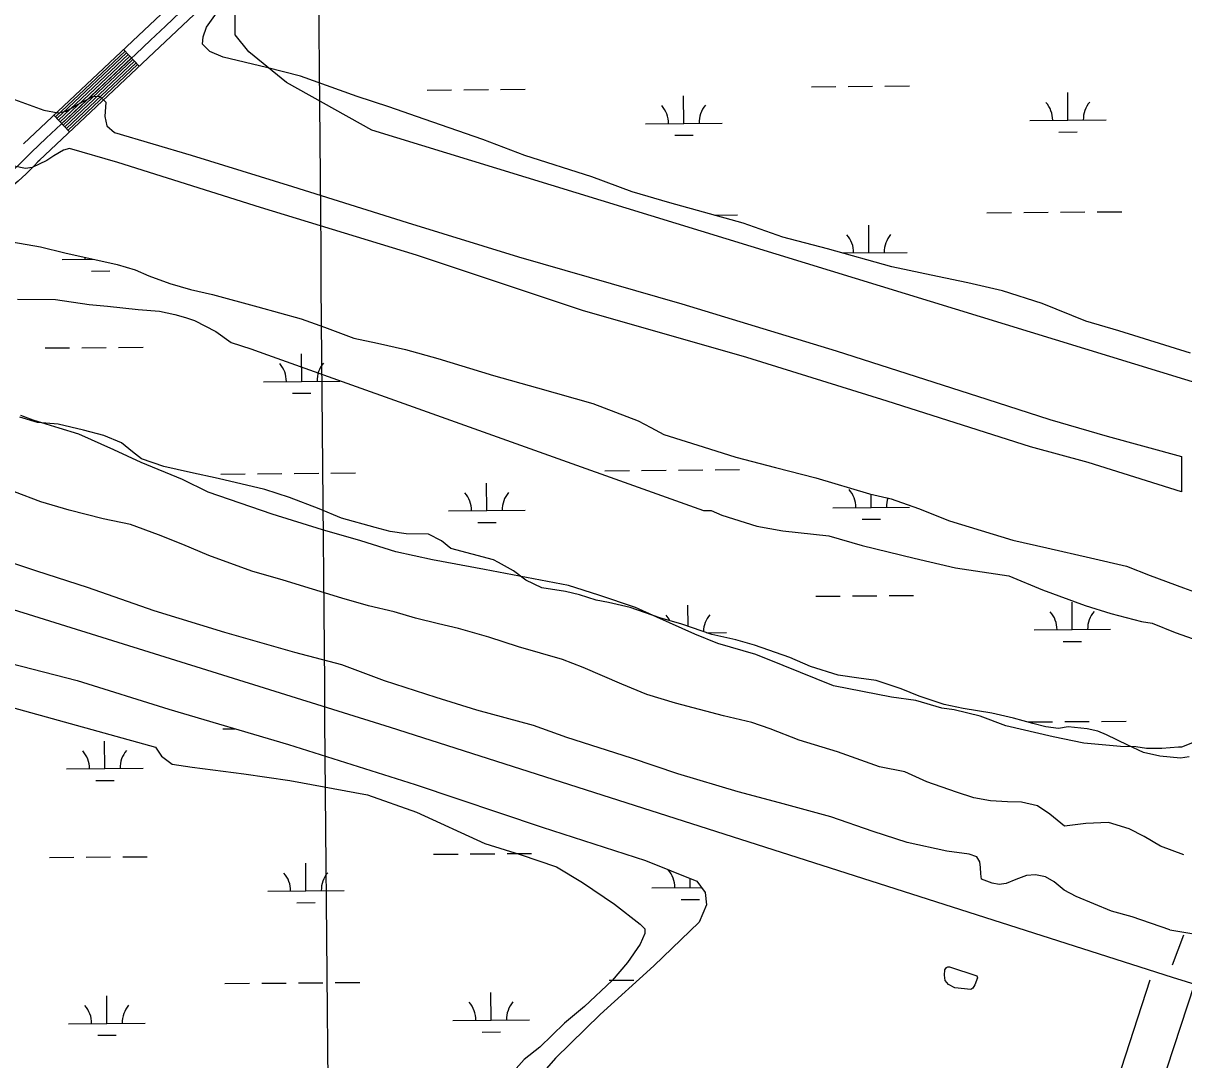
# Model space of a CAD drawing. Extents: x 3568792 to 3606828, y 529143 to 554785.
# Drawn here: x 3586451 to 3587967, y 542220 to 543574 of the extents above; entities that cross this region are included whole.
import ezdxf

# ---------------------------------------------------------------- set-up
doc = ezdxf.new("R2010")
doc.units = 0
for name, color, linetype in [('V-GRID-MAJR', 7, 'Continuous'), ('V-LEVE-TOET', 7, 'Continuous'), ('V-ROAD-CNTR', 7, 'Continuous'), ('V-SITE-VEGE', 7, 'Continuous'), ('V-TOPO-SHOR', 7, 'Continuous'), ('V-WETL-SWMP', 7, 'Continuous')]:
    doc.layers.add(name, color=color, linetype=linetype)

msp = doc.modelspace()

# ---------------------------------------------------------------- linework, layer by layer
at = {"layer": 'V-GRID-MAJR'}
msp.add_spline([(3586912.77, 534664.873), (3586861.669, 540722.205), (3586810.539, 546783.005), (3586759.409, 552843.8200000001), (3586759.38, 552847.2710000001)], degree=3, dxfattribs=at)
at = {"layer": 'V-LEVE-TOET'}
msp.add_line((3587964.055, 543008.138), (3587964.19, 542961.9890000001), dxfattribs=at)
for points in [[(3586391.484, 543491.759), (3586477.93, 543460.4230000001), (3586496.735, 543456.957), (3586507.247, 543458.8740000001), (3586523.123, 543468.035), (3586542.157, 543478.191), (3586550.935, 543478.748), (3586559.182, 543470.7490000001), (3586557.8140000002, 543451.907), (3586560.2290000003, 543439.816), (3586570.561, 543431.255), (3586670.663, 543401.78), (3586803.054, 543360.753), (3586952.634, 543313.667), (3587098.056, 543268.748), (3587311.3200000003, 543207.48), (3587513.048, 543145.885), (3587710.037, 543082.796), (3587792.312, 543056.453), (3587867.0470000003, 543034.732), (3587964.055, 543008.138)], [(3587964.19, 542961.9890000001), (3587842.357, 543000.296), (3587766.816, 543020.85), (3587579.811, 543080.287), (3587396.345, 543137.379), (3587181.512, 543198.676), (3586964.768, 543271.007), (3586760.953, 543333.164), (3586574.894, 543391.872), (3586511.806, 543410.238), (3586503.913, 543408.276), (3586491.207, 543400.633), (3586482.196, 543394.5), (3586462.654, 543385.4), (3586454.245, 543383.973), (3586439.481, 543387.196)]]:
    msp.add_lwpolyline(points, dxfattribs=at)
at = {"layer": 'V-ROAD-CNTR'}
for p, q in [((3586602.670756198, 543517.7869381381), (3586582.0897973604, 543539.6138944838)), ((3586511.7249380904, 543432.0331096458), (3586491.143979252, 543453.86106599))]:
    msp.add_line(p, q, dxfattribs=at)
for points in [[(3587067.376826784, 544008.2399572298), (3586811.0073395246, 543755.46046279), (3586451.452058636, 543416.435140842)], [(3587088.440784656, 543986.877999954), (3586831.8312978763, 543733.862505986), (3586472.032017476, 543394.6071844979)], [(3586584.148793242, 543537.4318988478), (3586493.201975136, 543451.6780703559)], [(3586586.2067891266, 543535.248903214), (3586495.25997102, 543449.4950747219)], [(3586588.2647850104, 543533.06590758), (3586497.317966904, 543447.312079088)], [(3586590.3227808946, 543530.8839119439), (3586499.3759627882, 543445.130083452)], [(3586592.3807767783, 543528.7009163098), (3586501.433958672, 543442.9470878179)], [(3586594.438772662, 543526.517920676), (3586503.491954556, 543440.7640921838)], [(3586596.4967685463, 543524.3359250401), (3586505.5499504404, 543438.5820965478)], [(3586598.55476443, 543522.1529294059), (3586507.6079463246, 543436.399100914)], [(3586600.6127603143, 543519.9699337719), (3586509.6659422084, 543434.21610528)], [(3586472.67501619, 543395.2511832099), (3586470.274020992, 543392.6951883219), (3586465.256031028, 543387.4801987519), (3586460.152041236, 543382.4062089), (3586455.001051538, 543377.41121889), (3586449.752062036, 543372.488228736), (3586444.3380728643, 543367.605238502), (3586438.8880837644, 543362.9072478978), (3586433.4180947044, 543358.2952571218), (3586427.7871059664, 543353.729266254), (3586422.1361172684, 543349.2952751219), (3586416.3461288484, 543344.9172838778), (3586410.481140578, 543340.693292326), (3586404.643152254, 543336.5853005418), (3586398.6331642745, 543332.513308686), (3586392.5491764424, 543328.5923165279), (3586386.49518855, 543324.787324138), (3586380.30520093, 543321.0423316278), (3586374.11021332, 543317.4873387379)], [(3590287.764385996, 541602.332769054), (3589541.677878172, 541836.131301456), (3588956.762048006, 542016.872939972), (3587952.539056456, 542327.535318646), (3586930.7940999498, 542654.0176656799), (3586191.109579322, 542885.04220363)], [(3587952.5302833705, 542344.3174330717), (3587967.268249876, 542383.5457478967)], [(3587922.6871161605, 542324.3793249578), (3587666.6656282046, 541535.5219026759)], [(3587909.6071423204, 542101.050771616), (3587981.119999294, 542318.69333633)]]:
    msp.add_lwpolyline(points, dxfattribs=at)
for centre, radius, start, end in [((3567200.360905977, 564068.5730056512), 28248.23029113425, 312.9892892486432, 314.72253369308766), ((3586170.377187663, 543677.0624574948), 398.2814969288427, 299.52377311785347, 317.0169147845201)]:
    msp.add_arc(centre, radius, start, end, dxfattribs=at)
at = {"layer": 'V-SITE-VEGE'}
for p, q in [((3586728.179, 543558.893), (3586728.179, 543590.084)), ((3586745.99, 543536.6140000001), (3586728.179, 543558.893)), ((3586794.97, 543496.513), (3586745.99, 543536.6140000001)), ((3586906.287, 543434.132), (3586794.97, 543496.513)), ((3588896.651, 542823.691), (3586906.287, 543434.132))]:
    msp.add_line(p, q, dxfattribs=at)
for points in [[(3586443.495, 543213.555), (3586493.427, 543213.1), (3586537.3140000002, 543206.71), (3586561.265, 543204.4940000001), (3586601.174, 543200.136), (3586629.119, 543197.887), (3586649.057, 543193.71), (3586663.003, 543189.587), (3586674.949, 543185.485), (3586702.782, 543171.247), (3586722.631, 543157.085), (3586748.524, 543148.862), (3586770.421, 543140.67), (3587339.861, 542937.74), (3587349.847, 542937.65), (3587363.776, 542931.531), (3587409.588, 542917.131), (3587443.486, 542910.832), (3587503.3510000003, 542904.294), (3587547.184, 542891.91), (3587614.949, 542875.3150000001), (3587668.768, 542862.841), (3587738.5840000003, 542852.22), (3587782.362, 542833.843), (3587838.107, 542813.361), (3587871.969, 542803.066), (3587911.825, 542792.715), (3587925.788, 542790.591), (3587955.64, 542778.334), (3587979.536, 542770.128)], [(3587978.301, 542634.309), (3587964.264, 542628.443), (3587960.27, 542628.48), (3587938.281, 542626.684), (3587918.307, 542626.8640000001), (3587904.341, 542628.99), (3587884.3710000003, 542629.17), (3587836.473, 542633.6), (3587796.596, 542641.954), (3587734.808, 542656.4990000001), (3587700.961, 542668.791), (3587667.078, 542677.089), (3587651.1180000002, 542679.231), (3587617.255, 542689.527), (3587585.335, 542693.811), (3587509.563, 542708.483), (3587443.8850000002, 542735.0480000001), (3587408.062, 542749.353), (3587358.254, 542763.791), (3587328.4050000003, 542776.049), (3587278.669, 542798.4720000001), (3587250.816, 542810.711), (3587203.026, 542827.126), (3587163.1890000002, 542839.471), (3587053.5160000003, 542860.4450000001), (3586985.715, 542873.046), (3586937.872, 542883.468), (3586892.06, 542897.868), (3586842.255, 542912.302), (3586776.522, 542932.8740000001), (3586692.8880000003, 542961.599), (3586659.079, 542977.887), (3586605.35, 543000.35), (3586569.543, 543016.654), (3586523.787, 543037.046), (3586497.894, 543045.2710000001), (3586464.0300000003, 543055.566), (3586448.107, 543061.704)], [(3586376.875, 542696.809), (3586623.944, 542628.6460000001), (3586631.825, 542616.587), (3586645.714, 542606.474), (3586671.644, 542602.243), (3586739.482, 542593.637), (3586799.329, 542585.101), (3586901.028, 542566.2), (3586964.7430000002, 542543.65), (3587054.262, 542502.884), (3587100.071, 542488.487), (3587147.863, 542472.072), (3587181.637, 542451.791), (3587223.326, 542423.444), (3587257.044, 542397.1730000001), (3587262.981, 542391.125), (3587262.926, 542385.133), (3587256.809, 542371.206), (3587240.611, 542347.384), (3587220.4220000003, 542323.596), (3587184.16, 542289.97), (3587157.9930000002, 542268.235), (3587125.747, 542236.569), (3587105.627, 542220.77), (3587077.375, 542189.067)]]:
    msp.add_lwpolyline(points, dxfattribs=at)
at = {"layer": 'V-TOPO-SHOR'}
for points in [[(3587967.291, 542487.856), (3587936.5670000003, 542499.171), (3587915.19, 542511.799), (3587895.734, 542521.941), (3587868.884, 542530.246), (3587838.926, 542528.789), (3587811.3910000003, 542525.328), (3587792.025, 542540.8690000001), (3587776.018, 542551.934), (3587754.9990000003, 542556.704), (3587736.848, 542557.011), (3587714.791, 542558.365), (3587692.773, 542562.172), (3587670.3310000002, 542569.911), (3587631.302, 542583.328), (3587602.566, 542596.081), (3587569.807, 542603.013), (3587514.6890000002, 542622.59), (3587464.892, 542637.661), (3587426.869, 542652.534), (3587402.964, 542660.787), (3587365.8140000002, 542669.268), (3587303.288, 542686.025), (3587265.697, 542697.455), (3587233.046, 542710.765), (3587182.382, 542732.719), (3587155.568, 542742.988), (3587097.947, 542759.6630000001), (3587059.392, 542772.09), (3587019.839, 542783.553), (3586993.44, 542789.397), (3586963.631, 542796.77), (3586935.8030000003, 542805.091), (3586902.079, 542813.0210000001), (3586867.406, 542822.929), (3586790.77, 542846.797), (3586749.7460000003, 542858.284), (3586693.662, 542878.858), (3586659.557, 542893.174), (3586627.876, 542905.976), (3586591.301, 542919.351), (3586555.606, 542926.824), (3586511.1380000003, 542937.88), (3586474.0300000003, 542948.812), (3586439.907, 542962.1460000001)], [(3587948.955, 542390.027), (3587899.664, 542407.058), (3587872.79, 542414.384), (3587826.474, 542433.328), (3587810.914, 542441.936), (3587797.8370000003, 542452.465), (3587786.657, 542459.037), (3587773.45, 542461.713), (3587761.6550000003, 542460.929), (3587747.823, 542455.764), (3587734.974, 542450.583), (3587726.114, 542449.26), (3587716.8140000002, 542450.888), (3587702.667, 542456.036), (3587701.802, 542462.924), (3587701.452, 542471.273), (3587700.594, 542478.65), (3587696.7770000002, 542485.0970000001), (3587686.528, 542488.706), (3587657.633, 542492.63), (3587605.79, 542503.814), (3587561.365, 542518.31), (3587506.218, 542537.403), (3587438.786, 542555.723), (3587385.036, 542570.3740000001), (3587306.401, 542593.791), (3587245.872, 542613.958), (3587161.407, 542640.909), (3587117.498, 542656.867), (3587043.71, 542676.768), (3586990.487, 542693.375), (3586923.114, 542715.129), (3586867.509, 542736.1950000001), (3586805.923, 542751.96), (3586714.5700000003, 542778.045), (3586622.2770000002, 542806.603), (3586534.924, 542837.04), (3586469.015, 542858.278), (3586398.238, 542882.053)], [(3587948.955, 542390.027), (3588006.035, 542380.541), (3588057.681, 542362.611), (3588151.5640000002, 542333.351), (3588251.062, 542303.149), (3588388.026, 542258.109)], [(3587661.0700000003, 542341.447), (3587696.9080000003, 542330.031), (3587697.518, 542327.401), (3587694.0870000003, 542318.2880000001), (3587691.39, 542313.747), (3587688.738, 542311.826), (3587668.1410000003, 542314.1410000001), (3587659.7, 542318.542), (3587655.204, 542323.858), (3587654.338, 542330.752), (3587655.11, 542337.617), (3587657.129, 542340.859), (3587658.782, 542341.813), (3587661.0700000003, 542341.447)]]:
    msp.add_lwpolyline(points, dxfattribs=at)
at = {"layer": 'V-WETL-SWMP'}
for p, q in [((3586690.7249761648, 543568.8490017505), (3586705.8319757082, 543590.2210017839)), ((3586686.0869762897, 543556.1480017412), (3586690.7249761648, 543568.8490017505)), ((3586685.4299762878, 543546.3290017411), (3586686.0869762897, 543556.1480017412)), ((3586695.099975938, 543536.8260017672), (3586685.4299762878, 543546.3290017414)), ((3586712.181975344, 543529.6570018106), (3586695.099975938, 543536.826001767)), ((3586768.9669733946, 543515.9180019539), (3586712.181975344, 543529.6570018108)), ((3586813.508971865, 543504.8440020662), (3586768.9669733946, 543515.9180019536)), ((3586887.27596931, 543478.0390022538), (3586813.508971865, 543504.8440020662)), ((3586978.7258127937, 543486.6391393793), (3587010.724673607, 543486.9090878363)), ((3587026.7241040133, 543487.0440620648), (3587058.7229648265, 543487.3140105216)), ((3587074.7223952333, 543487.4489847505), (3587106.7212560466, 543487.7189332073)), ((3587480.6159450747, 543490.8731796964), (3587512.6148058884, 543491.1431281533)), ((3587528.6142362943, 543491.278102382), (3587560.6130971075, 543491.5480508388)), ((3587576.612527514, 543491.6830250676), (3587608.6113883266, 543491.9529735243)), ((3586928.8279678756, 543464.5580023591), (3586887.27596931, 543478.0390022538)), ((3587313.949570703, 543443.0354984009), (3587313.6458787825, 543479.0342174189)), ((3587815.839702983, 543447.2695387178), (3587815.536011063, 543483.2682577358)), ((3586974.760966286, 543448.545002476), (3586928.8279678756, 543464.5580023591)), ((3587051.484963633, 543422.1820026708), (3586974.760966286, 543448.545002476)), ((3587263.9513506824, 543442.6137039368), (3587363.947790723, 543443.4572928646)), ((3587765.8414829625, 543446.8477442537), (3587865.8379230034, 543447.6913331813)), ((3587302.0801720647, 543427.5038168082), (3587326.079317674, 543427.7062781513)), ((3587803.9703043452, 543431.737857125), (3587827.969449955, 543431.9403184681)), ((3587106.179961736, 543401.10500281), (3587051.484963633, 543422.1820026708)), ((3587193.6899587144, 543373.0850030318), (3587106.179961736, 543401.10500281)), ((3587246.4439568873, 543353.517003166), (3587193.6899587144, 543373.0850030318)), ((3587295.849955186, 543339.4110032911), (3587246.4439568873, 543353.5170031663)), ((3587391.7379518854, 543312.7240035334), (3587295.849955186, 543339.4110032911)), ((3587353.752105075, 543323.2960075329), (3587384.1160141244, 543323.5521632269)), ((3587710.012411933, 543326.3014870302), (3587742.011272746, 543326.5714354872)), ((3587758.0107031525, 543326.7064097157), (3587790.0095639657, 543326.9763581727)), ((3587806.0089943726, 543327.1113324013), (3587838.007855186, 543327.3812808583)), ((3587854.007285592, 543327.5162550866), (3587886.0061464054, 543327.7862035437)), ((3587443.533950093, 543294.6460036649), (3587391.7379518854, 543312.7240035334)), ((3587555.853969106, 543274.2571715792), (3587555.5502771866, 543310.2558905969)), ((3587501.7679480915, 543279.4090038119), (3587443.533950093, 543294.6460036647)), ((3587585.9129451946, 543255.8690040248), (3587501.7679480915, 543279.4090038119)), ((3587521.2276284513, 543273.965057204), (3587605.8521891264, 543274.6789660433)), ((3586502.09831429, 543265.3976488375), (3586542.4561687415, 543265.7381153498)), ((3586540.227150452, 543250.2877986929), (3586564.226290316, 543250.4902599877)), ((3587645.170916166, 543243.0720061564), (3587585.9129451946, 543255.869004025)), ((3587684.848905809, 543235.0290069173), (3587645.170916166, 543243.0720061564)), ((3587730.3819042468, 543224.4300070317), (3587684.848905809, 543235.029006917)), ((3587782.2029024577, 543207.8260071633), (3587730.3819042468, 543224.4300070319)), ((3587839.3219004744, 543184.7430073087), (3587782.2029024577, 543207.826007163)), ((3587882.363898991, 543172.2200074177), (3587839.3219004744, 543184.7430073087)), ((3587975.7538957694, 543143.1170076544), (3587882.363898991, 543172.2200074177)), ((3586479.6651030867, 543149.7725662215), (3586511.663956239, 543150.0425146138)), ((3586527.6633828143, 543150.1774888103), (3586559.662235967, 543150.4474372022)), ((3586575.661662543, 543150.5824113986), (3586607.6605156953, 543150.8523597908)), ((3586814.8888526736, 543106.169036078), (3586814.5851050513, 543142.1676686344)), ((3586764.890644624, 543105.747241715), (3586864.887060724, 543106.5908304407)), ((3586803.019480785, 543090.6373915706), (3586827.018620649, 543090.839852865)), ((3586709.0617729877, 542985.2012729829), (3586741.0606261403, 542985.471221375)), ((3586757.060052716, 542985.6061955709), (3586789.058905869, 542985.8761439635)), ((3586805.0583324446, 542986.0111181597), (3586837.057185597, 542986.2810665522)), ((3586853.056612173, 542986.4160407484), (3586885.0554653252, 542986.6859891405)), ((3587210.9517851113, 542989.4353122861), (3587242.950638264, 542989.7052606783)), ((3587258.9500648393, 542989.8402348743), (3587290.9489179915, 542990.1101832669)), ((3587306.9483445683, 542990.2451574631), (3587338.9471977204, 542990.5151058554)), ((3587354.9466242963, 542990.6500800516), (3587386.9454774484, 542990.9200284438)), ((3587056.7934578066, 542937.3911190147), (3587056.4897101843, 542973.3897515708)), ((3587558.68346993, 542941.6251583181), (3587558.537988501, 542958.8668817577)), ((3587508.68526188, 542941.203363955), (3587608.681677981, 542942.046952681)), ((3587006.7952497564, 542936.9693246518), (3587106.791665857, 542937.8129133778)), ((3587546.8140980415, 542926.0935138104), (3587570.8132379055, 542926.295975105)), ((3587044.9240859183, 542921.8594745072), (3587068.9232257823, 542922.0619358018)), ((3587486.252050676, 542825.5782813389), (3587518.2509038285, 542825.8482297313)), ((3587534.2503304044, 542825.9832039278), (3587566.2491835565, 542826.2531523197)), ((3587582.248610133, 542826.3881265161), (3587614.2474632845, 542826.6580749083)), ((3587319.5130707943, 542786.3588040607), (3587319.2820405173, 542813.7393444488)), ((3587821.4758002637, 542781.9747511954), (3587821.172052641, 542817.9733837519)), ((3587344.268669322, 542777.9489413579), (3587369.58399619, 542778.1625062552)), ((3587771.477592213, 542781.5529568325), (3587871.474008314, 542782.3965455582)), ((3587809.6064283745, 542766.443106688), (3587833.6055682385, 542766.6455679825)), ((3586711.8440143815, 542652.5083210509), (3586727.5900015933, 542652.6411571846)), ((3587763.6470003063, 542661.4119106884), (3587795.6458534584, 542661.681859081)), ((3587811.6452800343, 542661.8168332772), (3587843.6441331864, 542662.0867816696)), ((3587859.643559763, 542662.2217558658), (3587891.6424129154, 542662.491704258)), ((3586557.6855675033, 542600.4640103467), (3586557.3818780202, 542636.4627259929)), ((3586507.6873472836, 542600.0422158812), (3586607.6837877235, 542600.8858048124)), ((3586545.816167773, 542584.932330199), (3586569.8153134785, 542585.1347915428)), ((3586485.253943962, 542484.416866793), (3586517.2528049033, 542484.6868152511)), ((3586533.2522353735, 542484.8217894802), (3586565.251096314, 542485.0917379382)), ((3586581.250526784, 542485.2267121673), (3586613.249387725, 542485.4966606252)), ((3586987.1440782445, 542488.6509071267), (3587019.1429391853, 542488.9208555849)), ((3587035.142369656, 542489.0558298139), (3587067.141230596, 542489.3257782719)), ((3587083.140661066, 542489.460752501), (3587115.139522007, 542489.730700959)), ((3586820.4777000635, 542440.8132301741), (3586820.17401058, 542476.8119458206)), ((3587322.367834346, 542445.0472705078), (3587322.2655818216, 542457.1680707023)), ((3586770.4794798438, 542440.3914357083), (3586870.4759202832, 542441.2350246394)), ((3587272.369614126, 542444.625476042), (3587337.2863316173, 542445.1731257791)), ((3586808.608300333, 542425.2815500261), (3586832.607446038, 542425.48401137)), ((3587310.498434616, 542429.5155903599), (3587334.497580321, 542429.7180517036)), ((3586714.650400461, 542319.8451897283), (3586746.6492614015, 542320.1151381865)), ((3586762.6486918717, 542320.2501124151), (3586794.6475528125, 542320.5200608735)), ((3586810.646983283, 542320.6550351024), (3586842.645844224, 542320.9249835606)), ((3586858.645274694, 542321.0599577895), (3586890.644135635, 542321.3299062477)), ((3587216.5405347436, 542324.079230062), (3587248.5393956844, 542324.3491785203)), ((3586560.4919535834, 542267.8008790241), (3586560.1882641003, 542303.7995946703)), ((3587062.3820878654, 542272.0349193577), (3587062.0783983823, 542308.0336350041)), ((3587012.383867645, 542271.6131248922), (3587112.3803080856, 542272.4567138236)), ((3586510.493733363, 542267.3790845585), (3586610.490173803, 542268.2226734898)), ((3586548.6225538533, 542252.2691988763), (3586572.621699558, 542252.4716602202)), ((3587050.5126881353, 542256.5032392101), (3587074.5118338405, 542256.705700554))]:
    msp.add_line(p, q, dxfattribs=at)
for points in [[(3586415.95, 543291.762), (3586473.711, 543281.95), (3586505.487, 543274.05), (3586573.953, 543258.658), (3586597.4020000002, 543251.88), (3586615.436, 543244.212), (3586642.753, 543233.932), (3586669.6210000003, 543226.115), (3586698.4760000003, 543219.737), (3586757.602, 543203.5210000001), (3586814.281, 543187.837), (3586844.535, 543177.017), (3586883.073, 543162.621), (3586913.892, 543156.209), (3586950.566, 543147.736), (3586992.59, 543136.226), (3587065.357, 543113.889), (3587123.0100000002, 543097.697), (3587195.3200000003, 543077.331), (3587254.3370000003, 543054.735), (3587270.883, 543046.11), (3587287.91, 543036.986), (3587339.183, 543020.902), (3587382.1550000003, 543007.4130000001), (3587433.96, 542993.775), (3587486.257, 542980.128), (3587556.595, 542959.304), (3587584.96, 542952.935), (3587620.578, 542940.061), (3587661.055, 542924.159), (3587743.588, 542898.711), (3587788.09, 542888.633), (3587845.31, 542875.885), (3587892.2490000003, 542864.783), (3587922.968, 542852.483), (3587966.88, 542836.523)], [(3587654.058, 542684.226), (3587621.3510000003, 542695.087), (3587597.952, 542704.809), (3587565.244, 542715.671), (3587542.711, 542718.506), (3587515.7770000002, 542722.397), (3587479.643, 542733.807), (3587452.3510000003, 542745.558), (3587406.4760000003, 542761.551), (3587382.054, 542768.836), (3587350.752, 542775.746), (3587311.216, 542789.177), (3587282.884, 542797.51), (3587243.839, 542810.933), (3587215.474, 542817.303), (3587199.329, 542820.5210000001), (3587177.843, 542827.265), (3587159.268, 542831.997), (3587128.417, 542836.4450000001), (3587107.48, 542846.617), (3587091.483, 542858.669), (3587072.035, 542869.797), (3587065.222, 542873.348), (3587009.507, 542888.035), (3586997.404, 542898.057), (3586980.3680000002, 542906.6900000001), (3586951.413, 542907.179), (3586930.352, 542909.9890000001), (3586910.804, 542915.228), (3586866.8340000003, 542927.752), (3586837.579, 542939.537), (3586799.049, 542954.424), (3586766.825, 542964.786), (3586705.711, 542979.563), (3586669.511, 542987.047), (3586634.791, 542994.997), (3586605.503, 543004.819), (3586593.882, 543014.3420000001), (3586579.35, 543025.878), (3586556.441, 543035.5920000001), (3586530.048, 543042.42), (3586496.8000000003, 543050.345), (3586469.833, 543052.273), (3586446.883, 543059.533)], [(3587966.88, 542836.523), (3588024.295, 542815.664)], [(3586404.524, 542745.702), (3586521.548, 542715.696), (3586641.396, 542678.2660000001), (3586797.483, 542631.863), (3586963.311, 542579.888), (3587129.073, 542523.979), (3587264.062, 542480.392), (3587330.982, 542453.6900000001), (3587342.04, 542438.751), (3587343.733, 542422.4940000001), (3587334.0100000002, 542400.0380000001), (3587275.02, 542343.006), (3587204.606, 542279.283), (3587146.599, 542222.235), (3587084.426, 542151.4890000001)], [(3587973.9560000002, 542615.988), (3587962.6350000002, 542614.216), (3587935.677, 542616.635), (3587914.648, 542621.408), (3587894.194, 542631.08), (3587865.953, 542644.812), (3587854.74, 542649.419), (3587841.049, 542652.596), (3587816.0530000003, 542654.982), (3587803.252, 542652.743), (3587787.09, 542654.98), (3587769.9790000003, 542659.196), (3587744.575, 542666.497), (3587716.211, 542672.867), (3587679.004, 542678.895), (3587654.058, 542684.226)]]:
    msp.add_lwpolyline(points, dxfattribs=at)
for centre, radius, start, end in [((3587760.59472812, 543447.2783017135), 35.24628790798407, 359.71152651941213, 41.25518485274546), ((3587871.076667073, 543448.2103482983), 35.246287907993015, 139.71152354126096, 181.25518187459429), ((3587258.7045958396, 543443.0442613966), 35.24628790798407, 359.71152651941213, 41.25518485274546), ((3587369.186534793, 543443.9763079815), 35.246287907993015, 139.71152354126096, 181.25518187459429), ((3587500.6089942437, 543274.2659345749), 35.24628790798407, 359.71152651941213, 41.25518485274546), ((3587611.0909331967, 543275.1979811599), 35.246287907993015, 139.71152354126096, 181.25518187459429), ((3586496.8515599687, 543265.8282051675), 35.24628790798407, 359.7115281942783, 3.667923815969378), ((3586759.6438903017, 543106.177798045), 35.24628790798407, 359.7115281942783, 41.25518652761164), ((3586870.1258028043, 543107.1098444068), 35.246287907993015, 139.7115218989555, 181.25518023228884), ((3587001.5484954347, 542937.3998809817), 35.24628790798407, 359.7115281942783, 41.25518652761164), ((3587112.0304079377, 542938.3319273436), 35.246287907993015, 139.7115218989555, 181.25518023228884), ((3587503.4385075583, 542941.633920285), 35.24628790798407, 359.7115281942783, 41.25518652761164), ((3587613.9204200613, 542942.5659666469), 35.246287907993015, 161.20202966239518, 181.25518023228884), ((3587766.2308378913, 542781.9835131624), 35.24628790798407, 359.7115281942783, 41.25518652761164), ((3587876.712750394, 542782.9155595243), 35.246287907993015, 139.7115218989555, 181.25518023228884), ((3587264.3408257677, 542777.7494738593), 35.24628790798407, 26.95005741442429, 41.25518652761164), ((3587374.8227382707, 542778.6815202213), 35.246287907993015, 139.7115218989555, 178.60528249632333), ((3586502.440592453, 542600.4727732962), 35.24628790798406, 359.7115265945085, 41.25518492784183), ((3586612.9225318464, 542601.4048198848), 35.246287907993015, 139.71152346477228, 181.2551817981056), ((3586765.2327250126, 542440.8219931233), 35.24628790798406, 359.7115265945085, 41.25518492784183), ((3586875.7146644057, 542441.754039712), 35.246287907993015, 139.71152346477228, 181.2551817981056), ((3587267.122859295, 542445.056033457), 35.24628790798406, 359.7115265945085, 41.25518492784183), ((3586505.246978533, 542267.8096419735), 35.24628790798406, 359.7115265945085, 41.25518492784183), ((3586615.7289179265, 542268.7416885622), 35.246287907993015, 139.71152346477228, 181.2551817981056), ((3587007.137112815, 542272.0436823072), 35.24628790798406, 359.7115265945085, 41.25518492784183), ((3587117.6190522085, 542272.9757288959), 35.246287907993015, 139.71152346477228, 181.2551817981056)]:
    msp.add_arc(centre, radius, start, end, dxfattribs=at)

doc.saveas('drawing.dxf')
